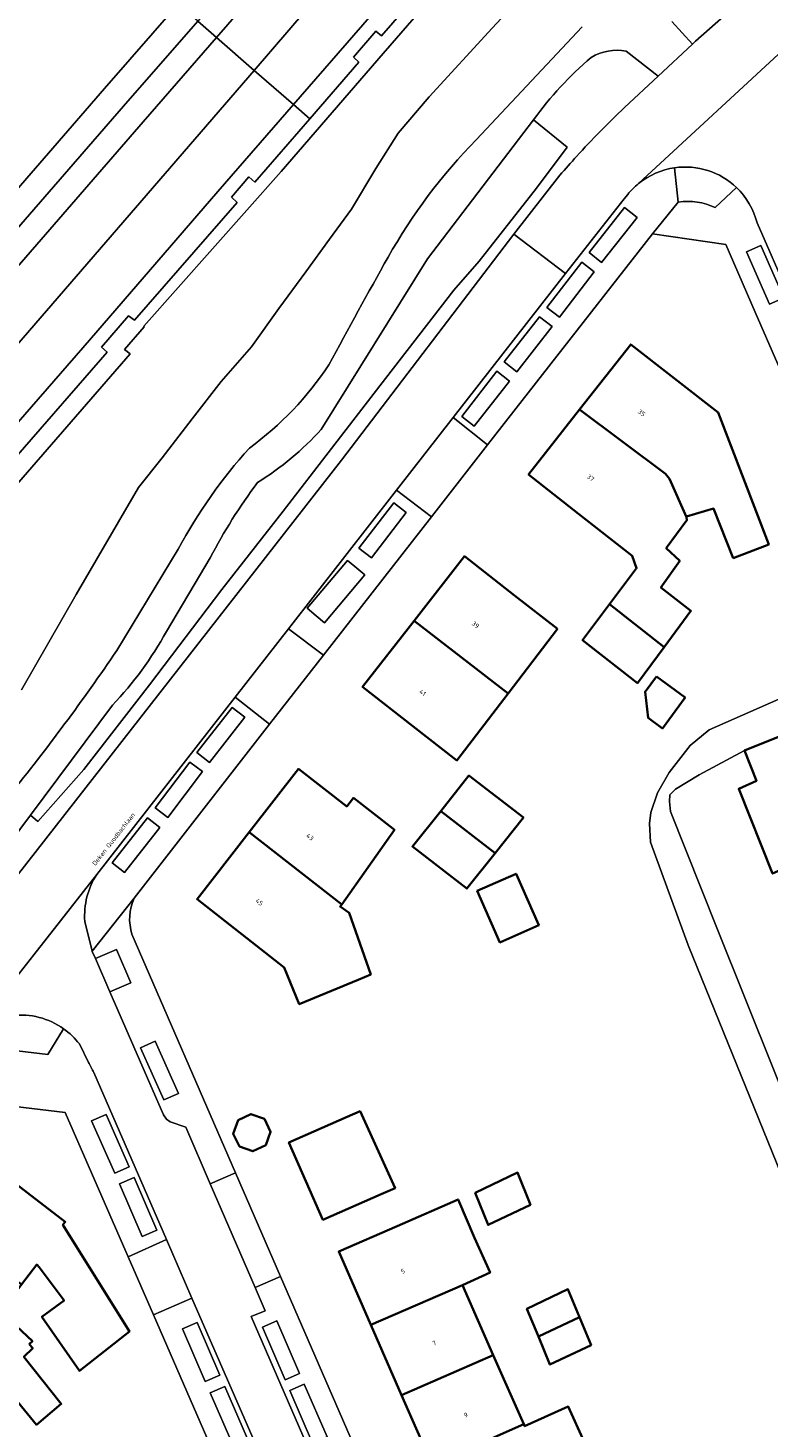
# Model space of a CAD drawing. Header units: metres. Extents: x 197700 to 204338, y 317132 to 325229.
# Tile 673 of 1056: x 202388 to 202447, y 319249 to 319359. Entities that reach past the tile are written whole.
import ezdxf
from ezdxf.enums import TextEntityAlignment as Align

# ---------------------------------------------------------------- set-up
doc = ezdxf.new("R2010")
doc.units = ezdxf.units.M
for name, color, linetype, lineweight in [('B-WE-GR-BEPLANTING_CULTUUR_BODEMBEDEKKER-GV', 90, 'Continuous', 18), ('B-WE-GR-BEPLANTING_CULTUUR_BOSPLANTSOEN-GV', 90, 'Continuous', 18), ('B-WE-GR-BEPLANTING_CULTUUR_HEESTERS-GV', 90, 'Continuous', 18), ('B-WE-OG-BEBOUWING-GV', 7, 'Continuous', 35), ('B-WE-OG-BEBOUWING-T18', 10, 'Continuous', 18), ('B-WE-OG-TERREIN_CULTUURSCHEIDING-GV', 7, 'Continuous', 18), ('B-WE-OG-TERREIN_ERF-GV', 7, 'Continuous', 18), ('B-WE-OG-TOPOGRAFIE-T18', 10, 'Continuous', 18), ('B-WE-VH-ONVERHARD-GV', 252, 'Continuous', 18), ('B-WE-VH-VERHARDING_ASFALT-GV', 252, 'Continuous', 18), ('B-WE-VH-VERHARDING_BETONSTRAATSTEEN-GV', 252, 'Continuous', 18), ('B-WE-VH-VERHARDING_GESLOTEN-GV', 252, 'Continuous', 18), ('B-WE-VH-VERHARDING_STRAATBAKSTEEN-GV', 252, 'Continuous', 18), ('B-WE-VH-VERHARDING_TEGEL-GV', 252, 'Continuous', 18)]:
    doc.layers.add(name, color=color, linetype=linetype, lineweight=lineweight)
doc.styles.add('NLCS-ISO-M200-T18', font='NLCS-ISO.ttf', dxfattribs={"height": 0.36})

msp = doc.modelspace()

# ---------------------------------------------------------------- linework, layer by layer
at = {"layer": 'B-WE-GR-BEPLANTING_CULTUUR_BODEMBEDEKKER-GV'}
for points in [[(202394.985, 319305.785), (202388.546, 319297.156), (202389.142, 319296.66), (202392.731, 319300.742), (202397.907, 319307.394), (202403.575, 319314.877), (202408.411, 319321.037), (202415.988, 319330.871), (202421.807, 319338.392), (202423.809, 319340.66), (202428.305, 319346.404), (202430.723, 319349.617), (202428.081, 319351.772)], [(202428.081, 319351.772), (202419.757, 319340.858), (202411.396, 319327.454)], [(202439.164, 319348.012), (202439.451, 319345.311)], [(202442.349, 319344.875), (202444.023, 319346.453)], [(202402.666, 319317.357), (202399.23, 319311.582)], [(202387.106, 319281.408), (202387.516, 319278.64), (202389.921, 319278.331), (202391.158, 319280.358)]]:
    msp.add_lwpolyline(points, dxfattribs=at)
for points in [[(202444.023, 319346.453, 0.2311587), (202439.164, 319348.012)], [(202439.451, 319345.311, -0.1523923), (202442.349, 319344.875)], [(202411.396, 319327.454, -0.0685463), (202406.392, 319323.27)], [(202406.392, 319323.27, 0.0405708), (202402.666, 319317.357)], [(202399.23, 319311.582, -0.066502), (202394.985, 319305.785)], [(202391.158, 319280.358, 0.1846104), (202387.106, 319281.408)]]:
    msp.add_lwpolyline(points, format="xyb", dxfattribs=at)
for points in [[(202411, 319312.813), (202411.66, 319312.257), (202414.828, 319316.017), (202414.024, 319316.695), (202413.468, 319317.163), (202410.3, 319313.403)], [(202393.656, 319285.876), (202394.798, 319283.256), (202396.447, 319283.974), (202395.319, 319286.585)]]:
    msp.add_lwpolyline(points, close=True, dxfattribs=at)
at = {"layer": 'B-WE-GR-BEPLANTING_CULTUUR_BOSPLANTSOEN-GV'}
for points in [[(202426, 319368.214), (202416.266, 319356.999), (202408.243, 319347.727), (202397.448, 319335.556), (202397.475, 319335.517), (202395.941, 319333.743), (202396.375, 319333.378), (202386.763, 319322.316)], [(202387.849, 319306.979), (202392.142, 319314.486), (202397.045, 319322.876), (202398.911, 319325.215), (202401.264, 319328.293), (202403.528, 319331.214), (202405.912, 319333.928), (202408.076, 319336.959), (202410.192, 319339.837), (202412.058, 319342.403), (202413.785, 319344.769), (202415.696, 319347.965), (202417.435, 319350.734), (202419.867, 319353.577), (202424.824, 319358.975), (202427.455, 319361.808)]]:
    msp.add_lwpolyline(points, dxfattribs=at)
at = {"layer": 'B-WE-GR-BEPLANTING_CULTUUR_HEESTERS-GV'}
for points in [[(202438.943, 319359.496), (202440.556, 319357.725), (202440.807, 319357.959), (202444.539, 319361.282), (202447.809, 319364.126), (202447.652, 319364.326), (202447.448, 319365.968), (202446.116, 319364.819)], [(202437.865, 319355.208), (202435.357, 319357.173)], [(202435.218, 319352.733), (202437.865, 319355.208)], [(202428.081, 319351.772), (202430.723, 319349.617), (202428.305, 319346.404), (202423.809, 319340.66), (202421.807, 319338.392), (202415.988, 319330.871), (202408.411, 319321.037), (202403.575, 319314.877), (202397.907, 319307.394), (202392.731, 319300.742), (202389.142, 319296.66), (202388.546, 319297.156), (202385.261, 319292.754), (202386.778, 319291.456), (202412.98, 319325.026), (202426.527, 319342.8), (202430.15, 319347.427)]]:
    msp.add_lwpolyline(points, dxfattribs=at)
for points in [[(202432.593, 319356.673, 0.0608703), (202428.081, 319351.772)], [(202435.357, 319357.173, 0.1855804), (202432.593, 319356.673)], [(202431.459, 319348.908, -0.0192496), (202435.218, 319352.733)], [(202430.15, 319347.427, -0.0071853), (202431.459, 319348.908)]]:
    msp.add_lwpolyline(points, format="xyb", dxfattribs=at)
at = {"layer": 'B-WE-OG-BEBOUWING-GV'}
for points in [[(202443.76, 319317.342), (202446.56, 319318.419), (202442.579, 319328.77), (202435.711, 319334.127), (202431.698, 319329.019), (202438.446, 319323.97), (202438.756, 319323.582), (202440.106, 319320.557), (202440.102, 319320.6), (202442.217, 319321.232)], [(202440.106, 319320.557), (202438.756, 319323.582), (202438.446, 319323.97), (202431.698, 319329.019), (202427.688, 319323.916), (202431.62, 319320.827), (202435.838, 319317.513), (202436.172, 319316.55), (202434.052, 319313.718), (202438.344, 319310.354), (202440.446, 319313.187), (202438.081, 319315.025), (202439.569, 319317.116), (202438.502, 319318.114), (202440.13, 319320.322)], [(202429.967, 319311.78), (202426.593, 319314.408), (202422.641, 319317.486), (202418.693, 319312.417), (202426.088, 319306.712)], [(202434.052, 319313.718), (202431.932, 319310.887), (202436.243, 319307.521), (202438.344, 319310.354)], [(202418.693, 319312.417), (202414.643, 319307.218), (202418.588, 319304.146), (202422.057, 319301.445), (202426.088, 319306.712)], [(202437.739, 319308.046), (202436.844, 319306.839), (202437.073, 319304.799), (202438.196, 319303.966), (202439.986, 319306.38)], [(202444.647, 319302.233), (202445.588, 319299.837), (202444.204, 319299.223), (202446.862, 319292.554), (202448.212, 319293.159), (202449.138, 319290.801), (202456.336, 319293.625), (202455.947, 319294.616), (202455.301, 319296.263), (202452.967, 319302.215), (202452.529, 319303.332), (202451.851, 319305.06), (202447.197, 319303.234)], [(202413.002, 319290.133), (202417.152, 319296), (202417.014, 319296.108), (202413.932, 319298.506), (202413.403, 319297.828), (202409.607, 319300.781), (202405.745, 319295.818)], [(202425.066, 319294.161), (202427.286, 319296.951), (202423.003, 319300.257), (202420.783, 319297.468)], [(202420.783, 319297.468), (202418.562, 319294.678), (202422.845, 319291.371), (202425.066, 319294.161)], [(202415.294, 319284.622), (202413.596, 319289.479), (202412.883, 319289.965), (202413.002, 319290.133), (202405.745, 319295.818), (202401.643, 319290.546), (202408.489, 319285.164), (202409.663, 319282.307), (202414.288, 319284.208)], [(202423.655, 319291.191), (202425.439, 319287.148), (202428.491, 319288.495), (202426.706, 319292.538)], [(202404.972, 319271.107), (202406.03, 319270.733), (202407.043, 319271.218), (202407.417, 319272.276), (202406.933, 319273.289), (202405.874, 319273.663), (202404.861, 319273.179), (202404.487, 319272.12)], [(202417.215, 319267.845), (202414.446, 319273.883), (202413.442, 319273.443), (202408.86, 319271.435), (202411.528, 319265.351), (202416.107, 319267.359)], [(202387.857, 319260.272), (202389.045, 319261.833), (202389.231, 319261.63), (202391.189, 319259.026), (202389.444, 319257.733), (202392.398, 319253.477), (202396.326, 319256.57), (202391.103, 319264.962), (202391.29, 319265.193), (202385.336, 319269.752), (202381.793, 319265.096)], [(202423.496, 319267.471), (202424.501, 319264.945), (202427.833, 319266.537), (202426.828, 319269.062)], [(202422.488, 319260.216), (202424.666, 319261.202), (202423.448, 319263.945), (202422.143, 319266.956), (202417.355, 319264.863), (202412.773, 319262.86), (202415.293, 319257.097)], [(202388.461, 319255.574), (202388.71, 319255.808), (202386.225, 319258.153), (202387.08, 319259.251), (202387.857, 319260.272), (202381.793, 319265.096), (202378.153, 319260.314), (202383.891, 319255.585), (202386.599, 319252.306), (202386.555, 319252.248), (202389.038, 319249.25), (202390.967, 319250.885), (202388.042, 319254.587), (202388.735, 319255.259)], [(202424.916, 319254.712), (202422.488, 319260.216), (202415.293, 319257.097), (202417.705, 319251.581)], [(202428.461, 319256.178), (202431.686, 319257.706), (202430.778, 319259.9), (202427.553, 319258.371)], [(202428.461, 319256.178), (202429.369, 319253.984), (202432.594, 319255.512), (202431.686, 319257.706)], [(202427.303, 319249.301), (202424.916, 319254.712), (202417.705, 319251.581), (202420.099, 319246.106)], [(202429.702, 319243.352), (202431.229, 319239.794), (202438.978, 319243.189), (202438.04, 319245.289), (202437.27, 319247.012), (202431.628, 319244.521), (202430.463, 319247.102), (202432.072, 319247.851), (202430.807, 319250.683), (202427.37, 319249.148), (202427.303, 319249.301), (202420.099, 319246.106), (202422.651, 319240.269), (202427.232, 319242.272)]]:
    msp.add_lwpolyline(points, close=True, dxfattribs=at)
at = {"layer": 'B-WE-OG-TERREIN_CULTUURSCHEIDING-GV'}
for points in [[(202386.763, 319322.316), (202396.375, 319333.378), (202395.941, 319333.743), (202397.475, 319335.517), (202397.448, 319335.556), (202408.243, 319347.727), (202416.266, 319356.999), (202426, 319368.214)], [(202423.958, 319367.389), (202416.141, 319358.381), (202415.676, 319358.754), (202413.93, 319356.706), (202414.361, 319356.3), (202410.511, 319351.865), (202406.189, 319346.887), (202405.716, 319347.304), (202404.339, 319345.693), (202404.783, 319345.282), (202396.728, 319336.023), (202396.261, 319336.383), (202394.125, 319333.919), (202394.573, 319333.513), (202386.334, 319324.03)], [(202427.455, 319361.808), (202424.824, 319358.975), (202419.867, 319353.577), (202417.435, 319350.734), (202415.696, 319347.965), (202413.785, 319344.769), (202412.058, 319342.403), (202410.192, 319339.837), (202408.076, 319336.959), (202405.912, 319333.928), (202403.528, 319331.214), (202401.264, 319328.293), (202398.911, 319325.215), (202397.045, 319322.876), (202392.142, 319314.486), (202387.849, 319306.979)], [(202423.575, 319350.214), (202431.902, 319359.08)], [(202395.336, 319310.078), (202400.164, 319318.042)]]:
    msp.add_lwpolyline(points, dxfattribs=at)
for points in [[(202416.645, 319340.977, -0.065728), (202423.575, 319350.214)], [(202411.995, 319332.518, -0.0048429), (202416.645, 319340.977)], [(202405.753, 319325.992, 0.0894504), (202411.995, 319332.518)], [(202400.164, 319318.042, -0.0600207), (202405.753, 319325.992)], [(202386.908, 319298.717, 0.0203742), (202395.336, 319310.078)]]:
    msp.add_lwpolyline(points, format="xyb", dxfattribs=at)
at = {"layer": 'B-WE-OG-TERREIN_ERF-GV'}
for points in [[(202326.92, 319431.349), (202326.72, 319431.349), (202326.512, 319424.827), (202326.144, 319413.269), (202325.97, 319407.809), (202326.225, 319407.774), (202325.488, 319380.222), (202325.105, 319380.183), (202323.927, 319342.023), (202322.48, 319295.154), (202335.579, 319289.442), (202337.532, 319288.59), (202338.344, 319289.533), (202339.513, 319290.892), (202356.672, 319310.532), (202356.558, 319310.665), (202363.012, 319318.078), (202394.379, 319354.229), (202400.147, 319360.862)], [(202452.348, 319320.914), (202445.499, 319336.676), (202443.181, 319341.969), (202437.435, 319342.831), (202424.47, 319326.239), (202420.053, 319320.586), (202411.567, 319309.703), (202407.343, 319304.288), (202396.694, 319290.632)], [(202448.544, 319266.419), (202440.224, 319286.921), (202437.267, 319295.02), (202437.191, 319296.502), (202437.291, 319297.353), (202437.814, 319298.893), (202438.741, 319300.497), (202440.37, 319302.624), (202441.883, 319303.839), (202450.627, 319307.7)], [(202446.862, 319292.554), (202444.204, 319299.223), (202445.588, 319299.837), (202444.647, 319302.233), (202441.094, 319300.324), (202439.22, 319299.195), (202438.785, 319298.73), (202438.756, 319298.208), (202438.838, 319297.421), (202442.469, 319288.29), (202451.44, 319265.947)], [(202396.526, 319287.793), (202404.659, 319269.055), (202408.202, 319260.893), (202418.013, 319238.288), (202419.549, 319234.749), (202424.185, 319236.764), (202424.674, 319235.637), (202420.038, 319233.625), (202421.492, 319230.273), (202431.256, 319207.777), (202432.556, 319204.782), (202433.354, 319202.808), (202442.549, 319180.076)], [(202396.708, 319242.006), (202396.18, 319243.304), (202403.203, 319246.442), (202398.206, 319257.887), (202396.215, 319262.446), (202391.265, 319273.782), (202384.047, 319274.639)], [(202385.336, 319269.752), (202391.29, 319265.193), (202391.103, 319264.962), (202396.326, 319256.57), (202392.398, 319253.477), (202389.444, 319257.733), (202391.189, 319259.026), (202389.231, 319261.63), (202389.045, 319261.833), (202387.857, 319260.272)], [(202386.225, 319258.153), (202388.71, 319255.808), (202388.461, 319255.574), (202388.735, 319255.259), (202388.042, 319254.587), (202390.967, 319250.885), (202389.038, 319249.25), (202386.555, 319252.248)]]:
    msp.add_lwpolyline(points, dxfattribs=at)
for points in [[(202431.698, 319329.019), (202435.711, 319334.127), (202442.579, 319328.77), (202446.56, 319318.419), (202443.76, 319317.342), (202442.217, 319321.232), (202440.102, 319320.6), (202440.106, 319320.557), (202440.13, 319320.322), (202438.502, 319318.114), (202439.569, 319317.116), (202438.081, 319315.025), (202440.446, 319313.187), (202438.344, 319310.354), (202436.243, 319307.521), (202431.932, 319310.887), (202434.052, 319313.718), (202436.172, 319316.55), (202435.838, 319317.513), (202431.62, 319320.827), (202427.688, 319323.916)], [(202418.588, 319304.146), (202414.643, 319307.218), (202418.693, 319312.417), (202422.641, 319317.486), (202426.593, 319314.408), (202429.967, 319311.78), (202426.088, 319306.712), (202422.057, 319301.445)], [(202437.739, 319308.046), (202439.986, 319306.38), (202438.196, 319303.966), (202437.073, 319304.799), (202436.844, 319306.839)], [(202417.152, 319296), (202413.002, 319290.133), (202412.883, 319289.965), (202413.596, 319289.479), (202415.294, 319284.622), (202414.288, 319284.208), (202409.663, 319282.307), (202408.489, 319285.164), (202401.643, 319290.546), (202405.745, 319295.818), (202409.607, 319300.781), (202413.403, 319297.828), (202413.932, 319298.506), (202417.014, 319296.108)], [(202420.783, 319297.468), (202423.003, 319300.257), (202427.286, 319296.951), (202425.066, 319294.161), (202422.845, 319291.371), (202418.562, 319294.678)], [(202423.655, 319291.191), (202426.706, 319292.538), (202428.491, 319288.495), (202425.439, 319287.148)], [(202404.972, 319271.107), (202404.487, 319272.12), (202404.861, 319273.179), (202405.874, 319273.663), (202406.933, 319273.289), (202407.417, 319272.276), (202407.043, 319271.218), (202406.03, 319270.733)], [(202414.446, 319273.883), (202417.215, 319267.845), (202416.107, 319267.359), (202411.528, 319265.351), (202408.86, 319271.435), (202413.442, 319273.443)], [(202423.496, 319267.471), (202426.828, 319269.062), (202427.833, 319266.537), (202424.501, 319264.945)], [(202438.978, 319243.189), (202431.229, 319239.794), (202429.702, 319243.352), (202427.232, 319242.272), (202422.651, 319240.269), (202420.099, 319246.106), (202417.705, 319251.581), (202415.293, 319257.097), (202412.773, 319262.86), (202417.355, 319264.863), (202422.143, 319266.956), (202423.448, 319263.945), (202424.666, 319261.202), (202422.488, 319260.216), (202424.916, 319254.712), (202427.303, 319249.301), (202427.37, 319249.148), (202430.807, 319250.683), (202432.072, 319247.851), (202430.463, 319247.102), (202431.628, 319244.521), (202437.27, 319247.012), (202438.04, 319245.289)], [(202431.686, 319257.706), (202432.594, 319255.512), (202429.369, 319253.984), (202428.461, 319256.178), (202427.553, 319258.371), (202430.778, 319259.9)]]:
    msp.add_lwpolyline(points, close=True, dxfattribs=at)
msp.add_lwpolyline([(202396.694, 319290.632, 0.1838284), (202396.526, 319287.793)], format="xyb", dxfattribs=at)
at = {"layer": 'B-WE-VH-ONVERHARD-GV'}
for points in [[(202431.902, 319359.08), (202423.575, 319350.214)], [(202435.357, 319357.173), (202437.865, 319355.208), (202440.556, 319357.725), (202438.943, 319359.496)], [(202411.396, 319327.454), (202419.757, 319340.858), (202428.081, 319351.772)], [(202400.164, 319318.042), (202395.336, 319310.078)], [(202399.23, 319311.582), (202402.666, 319317.357)], [(202377.769, 319285.72), (202378.655, 319286.408), (202382.916, 319289.713), (202384.621, 319288.692), (202386.778, 319291.456), (202385.261, 319292.754), (202388.546, 319297.156), (202394.985, 319305.785)]]:
    msp.add_lwpolyline(points, dxfattribs=at)
for points in [[(202428.081, 319351.772, -0.0608703), (202432.593, 319356.673)], [(202432.593, 319356.673, -0.1855804), (202435.357, 319357.173)], [(202423.575, 319350.214, 0.065728), (202416.645, 319340.977)], [(202416.645, 319340.977, 0.0048429), (202411.995, 319332.518)], [(202411.995, 319332.518, -0.0894504), (202405.753, 319325.992)], [(202406.392, 319323.27, 0.0685463), (202411.396, 319327.454)], [(202405.753, 319325.992, 0.0600207), (202400.164, 319318.042)], [(202402.666, 319317.357, -0.0405708), (202406.392, 319323.27)], [(202394.985, 319305.785, 0.066502), (202399.23, 319311.582)], [(202395.336, 319310.078, -0.0203742), (202386.908, 319298.717)]]:
    msp.add_lwpolyline(points, format="xyb", dxfattribs=at)
at = {"layer": 'B-WE-VH-VERHARDING_ASFALT-GV'}
for points in [[(202406.138, 319355.662), (202480.487, 319442.176), (202478.117, 319444.244)], [(202463.556, 319427.531), (202456.891, 319419.905), (202403.174, 319358.235), (202406.138, 319355.662)], [(202330.283, 319270.846), (202339.098, 319279.32), (202349.107, 319290.296), (202364.64, 319307.661), (202406.138, 319355.662), (202403.174, 319358.235), (202397.405, 319351.612), (202368.556, 319318.357), (202348.726, 319295.649)], [(202406.138, 319355.662), (202364.64, 319307.661), (202349.107, 319290.296), (202339.098, 319279.32), (202330.283, 319270.846), (202333.17, 319267.734)], [(202348.822, 319283.503), (202393.185, 319334.47), (202403.261, 319346.133), (202409.222, 319352.984), (202406.138, 319355.662)]]:
    msp.add_lwpolyline(points, dxfattribs=at)
msp.add_lwpolyline([(202406.138, 319355.662), (202409.222, 319352.984), (202464.007, 319415.956), (202468.644, 319421.239), (202480.454, 319434.801), (202484.119, 319439.008), (202480.487, 319442.176)], close=True, dxfattribs=at)
at = {"layer": 'B-WE-VH-VERHARDING_BETONSTRAATSTEEN-GV'}
msp.add_lwpolyline([(202403.174, 319358.235), (202456.891, 319419.905), (202463.556, 319427.531), (202463.098, 319427.139), (202462.577, 319426.839), (202459.782, 319425.728), (202459.107, 319425.348), (202458.51, 319424.857), (202456.901, 319422.945), (202401.689, 319359.524)], close=True, dxfattribs=at)
msp.add_lwpolyline([(202348.726, 319295.649), (202368.556, 319318.357), (202397.405, 319351.612), (202403.174, 319358.235), (202401.689, 319359.524), (202395.869, 319352.839), (202357.875, 319309.126), (202349.3, 319299.281), (202348.853, 319298.655), (202348.545, 319297.951), (202347.774, 319295.018), (202347.638, 319294.552), (202347.457, 319294.209)], dxfattribs=at)
at = {"layer": 'B-WE-VH-VERHARDING_GESLOTEN-GV'}
for points in [[(202450.627, 319307.7), (202441.883, 319303.839), (202440.37, 319302.624), (202438.741, 319300.497), (202437.814, 319298.893), (202437.291, 319297.353), (202437.191, 319296.502), (202437.267, 319295.02), (202440.224, 319286.921), (202448.544, 319266.419)], [(202451.44, 319265.947), (202442.469, 319288.29), (202438.838, 319297.421), (202438.756, 319298.208), (202438.785, 319298.73), (202439.22, 319299.195), (202441.094, 319300.324), (202444.647, 319302.233), (202447.197, 319303.234)]]:
    msp.add_lwpolyline(points, dxfattribs=at)
at = {"layer": 'B-WE-VH-VERHARDING_STRAATBAKSTEEN-GV'}
for points in [[(202488.525, 319399), (202486.986, 319397.719), (202475.011, 319387.461), (202450.26, 319366.258), (202448.893, 319365.069), (202447.809, 319364.126), (202444.539, 319361.282), (202440.807, 319357.959), (202440.556, 319357.725), (202437.865, 319355.208), (202435.218, 319352.733)], [(202436.328, 319346.769), (202448.348, 319357.886)], [(202448.348, 319357.886), (202436.328, 319346.769)], [(202435.473, 319345.913), (202435.204, 319345.57), (202430.598, 319339.698), (202421.77, 319328.383), (202424.47, 319326.239), (202437.435, 319342.831), (202439.451, 319345.311), (202439.164, 319348.012)], [(202430.15, 319347.427), (202426.527, 319342.8), (202430.598, 319339.698), (202435.204, 319345.57), (202435.473, 319345.913)], [(202444.023, 319346.453), (202442.349, 319344.875)], [(202439.451, 319345.311), (202437.435, 319342.831)], [(202437.435, 319342.831), (202443.181, 319341.969), (202445.499, 319336.676), (202452.348, 319320.914), (202455.105, 319322.109), (202448.181, 319337.876), (202445.64, 319343.672)], [(202445.64, 319343.672), (202448.181, 319337.876), (202455.105, 319322.109), (202457.203, 319317.333), (202457.283, 319317.151), (202458.211, 319315.038), (202480.674, 319263.89), (202481.17, 319262.762), (202482.463, 319259.817), (202484.911, 319254.244)], [(202383.893, 319279.95), (202388.804, 319286.167), (202393.762, 319292.485), (202404.641, 319306.428), (202408.829, 319311.797), (202417.318, 319322.677), (202421.77, 319328.383), (202430.598, 319339.698), (202426.527, 319342.8), (202412.98, 319325.026), (202386.778, 319291.456), (202384.621, 319288.692), (202378.712, 319281.121), (202382.528, 319278.145)], [(202392.82, 319288.799), (202393.399, 319286.464), (202396.694, 319290.632), (202407.343, 319304.288), (202404.641, 319306.428), (202393.762, 319292.485)], [(202393.762, 319292.485), (202388.804, 319286.167), (202383.893, 319279.95)], [(202396.694, 319290.632), (202393.399, 319286.464), (202393.407, 319286.43)], [(202393.517, 319276.916), (202399.237, 319263.793), (202401.24, 319259.195), (202406.753, 319246.547), (202407.974, 319243.745), (202408.059, 319243.55), (202411.117, 319236.511), (202411.51, 319235.606), (202414.875, 319237.07), (202405.882, 319257.747), (202406.983, 319258.212), (202406.198, 319260.026), (202402.663, 319268.191), (202400.746, 319272.621), (202399.536, 319273.053), (202399.235, 319273.265), (202399, 319273.591), (202394.798, 319283.256), (202393.656, 319285.876), (202393.407, 319286.43), (202393.399, 319286.464), (202392.82, 319288.799)], [(202393.407, 319286.43), (202393.656, 319285.876), (202395.319, 319286.585), (202396.447, 319283.974), (202394.798, 319283.256), (202399, 319273.591), (202399.235, 319273.265), (202399.536, 319273.053), (202400.746, 319272.621), (202402.663, 319268.191), (202404.659, 319269.055), (202396.526, 319287.793)], [(202391.158, 319280.358), (202389.921, 319278.331), (202387.516, 319278.64), (202384.047, 319274.639), (202391.265, 319273.782), (202396.215, 319262.446), (202399.237, 319263.793), (202393.517, 319276.916)], [(202392.394, 319279.169), (202393.111, 319277.718)], [(202393.111, 319277.718), (202392.394, 319279.169)]]:
    msp.add_lwpolyline(points, dxfattribs=at)
for points in [[(202435.218, 319352.733, 0.0192496), (202431.459, 319348.908)], [(202431.459, 319348.908, 0.0071853), (202430.15, 319347.427)], [(202439.164, 319348.012, 0.1356583), (202436.328, 319346.769)], [(202436.328, 319346.769, -0.1356583), (202439.164, 319348.012)], [(202439.164, 319348.012, -0.2311587), (202444.023, 319346.453)], [(202436.328, 319346.769, 0.0508507), (202435.473, 319345.913)], [(202435.473, 319345.913, -0.0508507), (202436.328, 319346.769)], [(202444.023, 319346.453, -0.139693), (202445.64, 319343.672)], [(202445.64, 319343.672, 0.139693), (202444.023, 319346.453)], [(202442.349, 319344.875, 0.1523923), (202439.451, 319345.311)], [(202392.82, 319288.799, -0.1638399), (202393.762, 319292.485)], [(202393.762, 319292.485, 0.1638399), (202392.82, 319288.799)], [(202396.526, 319287.793, -0.1838284), (202396.694, 319290.632)], [(202387.106, 319281.408, -0.1846104), (202391.158, 319280.358)], [(202391.158, 319280.358, -0.0738107), (202392.394, 319279.169)], [(202392.394, 319279.169, 0.0738107), (202391.158, 319280.358)], [(202393.111, 319277.718, -0.0398257), (202393.517, 319276.916)], [(202393.517, 319276.916, 0.0398257), (202393.111, 319277.718)]]:
    msp.add_lwpolyline(points, format="xyb", dxfattribs=at)
for points in [[(202433.42, 319340.572), (202432.44, 319341.346), (202435.229, 319344.876), (202436.209, 319344.102)], [(202433.42, 319340.572), (202436.209, 319344.102), (202435.229, 319344.876), (202432.44, 319341.346)], [(202444.798, 319341.402), (202445.941, 319341.904), (202447.748, 319337.783), (202446.604, 319337.282)], [(202444.798, 319341.402), (202446.604, 319337.282), (202447.748, 319337.783), (202445.941, 319341.904)], [(202430.109, 319336.27), (202432.851, 319339.837), (202431.861, 319340.598), (202429.119, 319337.031)], [(202430.109, 319336.27), (202429.119, 319337.031), (202431.861, 319340.598), (202432.851, 319339.837)], [(202426.759, 319331.989), (202425.777, 319332.76), (202428.555, 319336.299), (202429.537, 319335.528)], [(202426.759, 319331.989), (202429.537, 319335.528), (202428.555, 319336.299), (202425.777, 319332.76)], [(202423.423, 319327.703), (202422.438, 319328.471), (202425.203, 319332.02), (202426.188, 319331.253)], [(202423.423, 319327.703), (202426.188, 319331.253), (202425.203, 319332.02), (202422.438, 319328.471)], [(202424.47, 319326.239), (202421.77, 319328.383), (202417.318, 319322.677), (202420.053, 319320.586)], [(202408.829, 319311.797), (202411.567, 319309.703), (202420.053, 319320.586), (202417.318, 319322.677)], [(202415.333, 319317.359), (202418.077, 319320.924), (202417.088, 319321.686), (202414.344, 319318.121)], [(202415.333, 319317.359), (202414.344, 319318.121), (202417.088, 319321.686), (202418.077, 319320.924)], [(202414.024, 319316.695), (202414.828, 319316.017), (202411.66, 319312.257), (202411, 319312.813), (202410.3, 319313.403), (202413.468, 319317.163)], [(202411.567, 319309.703), (202408.829, 319311.797), (202404.641, 319306.428), (202407.343, 319304.288)], [(202402.619, 319301.292), (202401.635, 319302.06), (202404.404, 319305.606), (202405.389, 319304.837)], [(202402.619, 319301.292), (202405.389, 319304.837), (202404.404, 319305.606), (202401.635, 319302.06)], [(202399.345, 319296.972), (202398.348, 319297.725), (202401.059, 319301.316), (202402.055, 319300.564)], [(202399.345, 319296.972), (202402.055, 319300.564), (202401.059, 319301.316), (202398.348, 319297.725)], [(202395.951, 319292.63), (202394.969, 319293.4), (202397.745, 319296.941), (202398.727, 319296.171)], [(202395.951, 319292.63), (202398.727, 319296.171), (202397.745, 319296.941), (202394.969, 319293.4)], [(202400.178, 319275.278), (202398.34, 319279.384), (202397.2, 319278.874), (202399.039, 319274.768)], [(202400.178, 319275.278), (202399.039, 319274.768), (202397.2, 319278.874), (202398.34, 319279.384)], [(202393.356, 319273.129), (202394.499, 319273.633), (202396.314, 319269.516), (202395.172, 319269.012)], [(202393.356, 319273.129), (202395.172, 319269.012), (202396.314, 319269.516), (202394.499, 319273.633)], [(202395.545, 319268.169), (202396.69, 319268.666), (202398.48, 319264.538), (202397.334, 319264.041)], [(202395.545, 319268.169), (202397.334, 319264.041), (202398.48, 319264.538), (202396.69, 319268.666)], [(202408.202, 319260.893), (202404.659, 319269.055), (202402.663, 319268.191), (202406.198, 319260.026)], [(202396.215, 319262.446), (202398.206, 319257.887), (202401.24, 319259.195), (202399.237, 319263.793)], [(202414.875, 319237.07), (202414.928, 319236.947), (202418.013, 319238.288), (202408.202, 319260.893), (202406.198, 319260.026), (202406.983, 319258.212), (202405.882, 319257.747)], [(202401.24, 319259.195), (202398.206, 319257.887), (202403.203, 319246.442), (202403.741, 319245.21), (202406.753, 319246.547)], [(202400.497, 319256.786), (202402.274, 319252.653), (202403.421, 319253.146), (202401.644, 319257.279)], [(202400.497, 319256.786), (202401.644, 319257.279), (202403.421, 319253.146), (202402.274, 319252.653)], [(202409.701, 319253.281), (202408.554, 319252.786), (202406.771, 319256.917), (202407.917, 319257.412)], [(202409.701, 319253.281), (202407.917, 319257.412), (202406.771, 319256.917), (202408.554, 319252.786)], [(202402.666, 319251.752), (202403.81, 319252.253), (202405.615, 319248.132), (202404.471, 319247.631)], [(202402.666, 319251.752), (202404.471, 319247.631), (202405.615, 319248.132), (202403.81, 319252.253)], [(202411.863, 319248.306), (202410.719, 319247.807), (202408.921, 319251.931), (202410.065, 319252.43)], [(202411.863, 319248.306), (202410.065, 319252.43), (202408.921, 319251.931), (202410.719, 319247.807)]]:
    msp.add_lwpolyline(points, close=True, dxfattribs=at)
at = {"layer": 'B-WE-VH-VERHARDING_TEGEL-GV'}
for points in [[(202464.007, 319415.956), (202409.222, 319352.984), (202410.511, 319351.865), (202414.361, 319356.3), (202413.93, 319356.706), (202415.676, 319358.754), (202416.141, 319358.381), (202423.958, 319367.389)], [(202400.147, 319360.862), (202394.379, 319354.229), (202363.012, 319318.078), (202356.558, 319310.665), (202356.672, 319310.532), (202339.513, 319290.892), (202338.344, 319289.533), (202340.507, 319287.716), (202341.762, 319289.025), (202342.254, 319288.559)], [(202347.457, 319294.209), (202347.638, 319294.552), (202347.774, 319295.018), (202348.545, 319297.951), (202348.853, 319298.655), (202349.3, 319299.281), (202357.875, 319309.126), (202395.869, 319352.839), (202401.689, 319359.524), (202400.147, 319360.862)], [(202386.334, 319324.03), (202394.573, 319333.513), (202394.125, 319333.919), (202396.261, 319336.383), (202396.728, 319336.023), (202404.783, 319345.282), (202404.339, 319345.693), (202405.716, 319347.304), (202406.189, 319346.887), (202410.511, 319351.865), (202409.222, 319352.984), (202403.261, 319346.133), (202393.185, 319334.47), (202348.822, 319283.503)]]:
    msp.add_lwpolyline(points, dxfattribs=at)

# ---------------------------------------------------------------- texts
at = {"layer": 'B-WE-OG-BEBOUWING-T18', "style": 'NLCS-ISO-M200-T18'}
for s, rotation, p in [('35', 321.9, (202436.573, 319328.75)), ('37', 321.9, (202432.562, 319323.644)), ('39', 322.1, (202423.521, 319312.107)), ('41', 322.1, (202419.365, 319306.771)), ('43', 322.2, (202410.513, 319295.432)), ('45', 322.2, (202406.532, 319290.315)), ('5', 23.6, (202417.814, 319261.316)), ('7', 23.6, (202420.283, 319255.668)), ('9', 23.6, (202422.753, 319250.021))]:
    msp.add_text(s, height=0.36, rotation=rotation, dxfattribs=at).set_placement(p, align=Align.MIDDLE)
at = {"layer": 'B-WE-OG-TOPOGRAFIE-T18', "style": 'NLCS-ISO-M200-T18'}
msp.add_text('Deken Quodbachlaan', height=0.36, rotation=52, dxfattribs=at).set_placement((202395.08, 319295.266), align=Align.MIDDLE)

doc.saveas('drawing.dxf')
